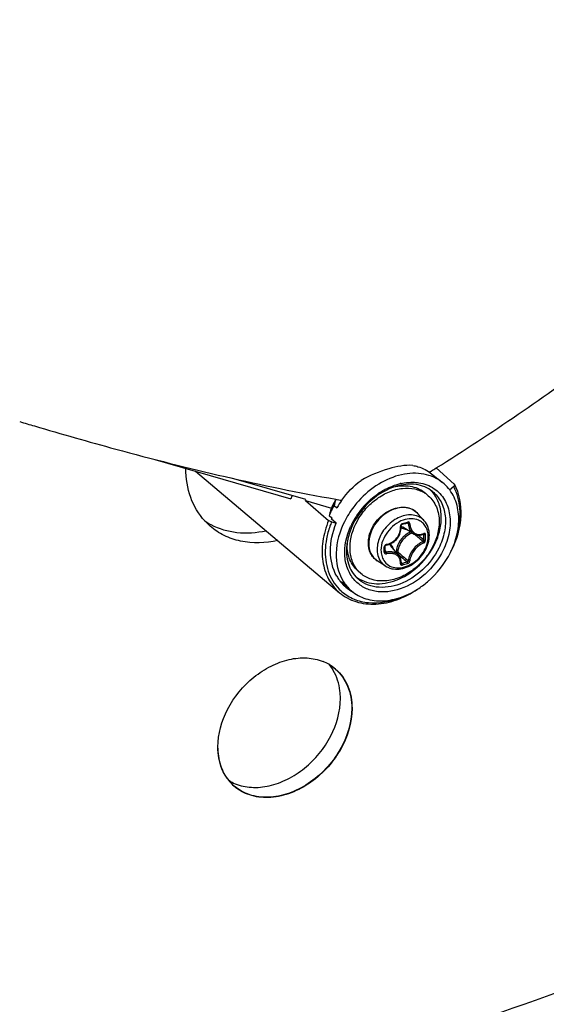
# Model space of a CAD drawing. Header units: millimetres. Extents: x 0 to 420, y 0 to 297.
# Tile 377 of 514: x 358.4 to 363, y 171.95 to 180.55. Entities that reach past the tile are written whole.
import ezdxf

# ---------------------------------------------------------------- set-up
doc = ezdxf.new("R2010")
doc.units = ezdxf.units.MM
doc.header["$LTSCALE"] = 23.1
doc.layers.get('0').update_dxf_attribs({"linetype": 'CONTINUOUS'})

msp = doc.modelspace()

# ---------------------------------------------------------------- linework, layer by layer
at = {"color": 7, "linetype": 'Continuous'}
for p, q in [((359.5813, 176.7123), (360.7726, 176.3684)), ((362.0299, 176.6292), (362.0422, 176.637)), ((362.0299, 176.6292), (362.0422, 176.6369)), ((362.2003, 176.4964), (362.0422, 176.637)), ((359.9377, 176.6094), (361.1971, 175.5475)), ((360.9032, 176.3614), (360.2529, 176.5492)), ((361.9828, 176.5999), (361.9907, 176.6048)), ((361.9829, 176.5998), (361.9908, 176.6047)), ((362.0026, 176.5857), (362.0979, 176.5096)), ((362.1951, 176.4748), (362.1599, 176.4443)), ((360.8995, 176.3525), (360.9033, 176.3614)), ((361.5547, 176.4261), (361.5557, 176.4268)), ((361.5552, 176.4249), (361.5562, 176.4256)), ((361.9732, 176.395), (361.9482, 176.4167)), ((360.8995, 176.3525), (361.1267, 176.2869)), ((360.8995, 176.3525), (361.1022, 176.1785)), ((361.1507, 176.3101), (361.1742, 176.2891)), ((361.1608, 176.3524), (361.1575, 176.3385)), ((361.1616, 176.3544), (361.1608, 176.3524)), ((361.1742, 176.2891), (361.1748, 176.2901)), ((361.2158, 176.3538), (361.2166, 176.3548)), ((361.2162, 176.3536), (361.2169, 176.3546)), ((361.1074, 176.2226), (361.131, 176.2016)), ((361.1175, 176.2649), (361.1178, 176.2659)), ((361.1316, 176.1927), (361.1243, 176.1922)), ((361.1672, 176.154), (361.1243, 176.1922)), ((361.9381, 176.1751), (361.8827, 176.2376)), ((361.1272, 176.1656), (361.1672, 176.154)), ((361.743, 176.1438), (361.7578, 176.1479)), ((361.8441, 176.0613), (361.7513, 176.1189)), ((361.7872, 176.1565), (361.7983, 176.1505)), ((361.8844, 176.0489), (361.8868, 176.047)), ((361.928, 176.0571), (361.935, 176.0534)), ((361.9317, 176.0589), (361.9308, 176.0582)), ((361.9308, 176.0582), (361.9322, 176.0587)), ((361.9322, 176.0587), (361.9327, 176.0587)), ((361.5948, 175.9342), (361.5947, 175.9529)), ((361.5948, 175.9291), (361.5948, 175.9342)), ((361.7163, 175.8725), (361.6463, 175.9559)), ((361.5947, 175.9056), (361.5948, 175.9291)), ((361.5947, 175.9125), (361.604, 175.9001)), ((361.6932, 175.9053), (361.6896, 175.9042)), ((361.7029, 175.8884), (361.7186, 175.8751)), ((361.7186, 175.8751), (361.7363, 175.8601)), ((361.5967, 175.7809), (361.5269, 175.8267)), ((361.7341, 175.8043), (361.735, 175.8034)), ((361.7348, 175.8113), (361.7408, 175.8031)), ((361.7348, 175.8113), (361.7376, 175.8076)), ((361.735, 175.8034), (361.7359, 175.8029)), ((361.384, 175.7147), (361.359, 175.7364)), ((361.2135, 175.6452), (361.2884, 175.5749)), ((361.1624, 174.8803), (361.1634, 174.8795)), ((361.1624, 174.8803), (361.1634, 174.8795)), ((360.134, 174.1984), (360.1341, 174.1998)), ((360.134, 174.1984), (360.134, 174.1997))]:
    msp.add_line(p, q, dxfattribs=at)
for points in [[(361.6055, 175.9643), (361.6151, 175.9662), (361.6278, 175.9697), (361.6402, 175.9743), (361.6522, 175.98), (361.6637, 175.9868), (361.6746, 175.9945), (361.6848, 176.0032), (361.6943, 176.0127), (361.7029, 176.0229), (361.7107, 176.0338), (361.7174, 176.0452), (361.7232, 176.0572), (361.7278, 176.0695), (361.7314, 176.0821), (361.7338, 176.0949), (361.735, 176.1078), (361.735, 176.1207)], [(361.735, 176.1207), (361.7342, 176.1312), (361.7342, 176.1326), (361.7345, 176.1342), (361.7349, 176.1357), (361.7356, 176.1372), (361.7364, 176.1387), (361.7374, 176.14), (361.7385, 176.1412), (361.7398, 176.1422), (361.7411, 176.143), (361.7424, 176.1436), (361.743, 176.1438)], [(361.7578, 176.1479), (361.7667, 176.1505), (361.7755, 176.153), (361.7903, 176.1574)], [(361.7903, 176.1574), (361.7909, 176.1576), (361.792, 176.1577), (361.7929, 176.1577), (361.7937, 176.1574), (361.794, 176.1573)], [(361.844, 176.0614), (361.8478, 176.0592), (361.8562, 176.0551), (361.865, 176.0521), (361.8742, 176.05), (361.8838, 176.0489)], [(361.8838, 176.0489), (361.8935, 176.0489), (361.9034, 176.05), (361.9134, 176.0521), (361.9234, 176.0552), (361.9308, 176.0582)], [(361.5947, 175.9529), (361.5947, 175.9537), (361.5949, 175.955), (361.5954, 175.9564), (361.5961, 175.9578), (361.597, 175.9591), (361.5981, 175.9604), (361.5994, 175.9615), (361.6007, 175.9624), (361.6021, 175.9632), (361.6036, 175.9638), (361.605, 175.9642), (361.6055, 175.9643)], [(361.5953, 175.9032), (361.595, 175.9037), (361.5948, 175.9044), (361.5947, 175.9052), (361.5947, 175.9056)], [(361.7296, 175.85), (361.7258, 175.8584), (361.721, 175.8662), (361.7163, 175.8724)], [(361.7342, 175.8051), (361.7349, 175.8123), (361.7351, 175.8222), (361.7342, 175.8318), (361.7324, 175.8411), (361.7296, 175.85)], [(361.7341, 175.8042), (361.7342, 175.8042), (361.7342, 175.8041), (361.7342, 175.8042), (361.7342, 175.8046), (361.7342, 175.8051)]]:
    msp.add_lwpolyline(points, dxfattribs=at)
for centre, radius, start, end in [((368.2987, 209.977), 34.3897, 253.27366, 253.49809), ((349.9934, 195.811), 22.6455, 301.99143, 302.10835), ((361.8418, 176.017), 0.4964, 102.35584, 103.39317), ((362.1946, 176.4901), 0.00851, 28.56373, 48.41066), ((361.535, 176.1338), 0.7977, 160.76971, 162.89348), ((363.9655, 192.2069), 16.0889, 259.97047, 260.16442), ((361.9027, 175.8737), 0.6529, 122.20852, 124.48306), ((361.8068, 176.2028), 0.2542, 49.1138, 56.51182), ((361.7954, 176.2405), 0.2832, 42.60205, 45.66151), ((361.7945, 176.2397), 0.2844, 41.99938, 42.60345), ((361.8083, 175.9303), 0.7594, 149.99258, 157.36295), ((361.6676, 176.0461), 0.592, 156.12221, 158.30748), ((361.6905, 176.0376), 0.6165, 149.08064, 157.71362), ((361.693, 176.0344), 0.6199, 149.14201, 156.08799), ((373.7576, 173.3046), 12.9603, 166.462, 166.59096), ((361.867, 175.8895), 0.7998, 144.50987, 149.93806), ((361.9271, 175.8387), 0.6952, 138.04167, 152.84659), ((361.9754, 175.7978), 0.8235, 138.07399, 138.89063), ((372.32, 173.551), 11.5265, 166.38196, 166.59805), ((361.6704, 176.0464), 0.5945, 157.76332, 158.33907), ((361.801, 175.9227), 0.7258, 157.40111, 158.29077), ((361.7675, 176.1355), 0.1539, 50.53518, 52.38989), ((361.7676, 176.1357), 0.1537, 47.20358, 50.53486), ((361.7671, 176.1352), 0.1545, 41.53019, 47.1948), ((360.4352, 176.5554), 0.5644, 222.48107, 229.10181), ((360.3408, 176.6507), 0.5747, 235.97162, 242.17468), ((361.8832, 175.862), 0.6455, 154.36207, 155.92834), ((361.8861, 175.8606), 0.6488, 153.67762, 154.36295), ((361.8891, 175.8592), 0.652, 153.18809, 153.67746), ((361.8924, 175.8575), 0.6558, 152.91998, 153.18831), ((361.7986, 176.1952), 0.0898, 224.14979, 225.13489), ((361.7988, 176.1955), 0.0901, 225.16768, 238.19258), ((361.2129, 178.0833), 2.0045, 285.39308, 286.80749), ((361.8337, 175.952), 0.2433, 109.04032, 109.22932), ((361.9134, 175.8756), 0.2113, 135.09832, 148.10442), ((361.8997, 175.8935), 0.202, 114.0645, 126.40526), ((353.7471, 166.4872), 12.5417, 49.56104, 49.72441), ((354.4822, 167.3486), 11.4092, 49.26308, 49.56466), ((353.9037, 166.5506), 12.4061, 49.65654, 49.94798), ((361.8893, 176.1616), 0.1071, 290.31697, 292.26307), ((361.8881, 176.1646), 0.1103, 292.2624, 294.07545), ((360.4697, 176.0296), 1.4654, 0.00233, 0.92882), ((360.5184, 176.0296), 1.4168, 359.05537, 0.00295), ((360.4715, 176.0287), 1.4783, 0.0024, 0.92888), ((360.5206, 176.0287), 1.4292, 359.05547, 0.00301), ((361.745, 175.9095), 0.4871, 171.29821, 173.56631), ((361.6615, 175.9639), 0.3977, 177.19892, 179.98874), ((359.4474, 175.9243), 2.1407, 0.00233, 0.64253), ((361.6108, 175.9485), 0.0216, 99.06376, 106.76369), ((361.5772, 175.8979), 0.0902, 40.02572, 53.88647), ((361.562, 175.8975), 0.1114, 16.50857, 23.3442), ((361.6705, 175.9015), 0.5981, 178.6055, 179.44374), ((359.5274, 175.9243), 2.0607, 359.34524, 0.00194), ((361.5919, 175.9056), 0.00271, 351.60329, 359.32144), ((369.3591, 184.9894), 11.8794, 229.89404, 230.16205), ((368.8492, 184.2817), 11.0235, 229.81565, 230.16603), ((368.4107, 183.8522), 10.3986, 230.16047, 230.51372), ((361.486, 176.2366), 0.7604, 333.67678, 335.00519), ((361.366, 177.1902), 1.4368, 285.12112, 287.07727), ((361.3667, 177.1883), 1.4495, 285.13021, 287.08635), ((361.4965, 175.8758), 0.3721, 209.71234, 215.63148), ((361.5114, 175.9126), 0.2831, 232.5931, 236.29001), ((361.5505, 175.9069), 0.2543, 221.70798, 229.09647), ((361.4874, 175.8694), 0.361, 215.64613, 220.82925), ((361.4826, 175.8652), 0.3546, 220.83361, 226.83165), ((361.5384, 175.8386), 0.3635, 210.78962, 217.89205), ((361.481, 175.8636), 0.3523, 226.84134, 227.68033), ((361.482, 175.8648), 0.3538, 227.69256, 236.22688), ((361.5296, 175.8318), 0.3524, 217.90614, 226.79837), ((361.3754, 175.7984), 0.2319, 241.72631, 243.02772), ((361.4667, 175.8468), 0.3828, 228.01862, 229.59439), ((361.4829, 175.8662), 0.3555, 236.22655, 236.60178), ((361.4854, 175.8702), 0.3603, 236.61556, 242.2743), ((360.9049, 174.576), 0.3989, 60.09797, 67.94902), ((360.9118, 174.5884), 0.3848, 49.35297, 60.07145), ((360.8008, 174.6668), 0.3964, 30.47242, 39.19042), ((360.9107, 174.5892), 0.3829, 49.13236, 58.97948), ((360.5404, 174.1551), 0.3989, 210.26201, 218.11872), ((360.5292, 174.1466), 0.3848, 218.14519, 228.86041), ((360.4357, 174.2452), 0.3964, 239.01446, 247.73865), ((360.5282, 174.1476), 0.3829, 219.22521, 229.08062), ((360.526, 174.1433), 0.3802, 228.89336, 229.12712)]:
    msp.add_arc(centre, radius, start, end, dxfattribs=at)
for points, knots in [([(362.0422, 176.6369), (362.5255, 176.9406), (364.3856, 178.2098), (366.0599, 179.7566), (367.1434, 181.0415)], [0, 0, 0, 0, 0.253487, 1, 1, 1, 1]), ([(353.4105, 169.9695), (355.4863, 170.1117), (359.7227, 170.8215), (365.9259, 172.9975), (371.9491, 176.234), (375.6786, 179.0011), (377.4628, 180.5256)], [0, 0, 0, 0, 0.23396, 0.479862, 0.736111, 1, 1, 1, 1]), ([(343.7861, 171.6694), (344.9761, 171.201), (347.479, 170.4517), (351.4264, 169.92), (355.5525, 169.97), (361.2919, 170.8227), (368.5188, 173.3611), (373.7947, 176.6406), (376.308, 178.5673)], [0, 0, 0, 0, 0.110691, 0.22497, 0.343508, 0.466632, 0.725895, 1, 1, 1, 1]), ([(376.888, 178.065), (374.3747, 176.1383), (369.0988, 172.8588), (361.8719, 170.3204), (356.1325, 169.4677), (352.0064, 169.4177), (348.059, 169.9494), (345.5561, 170.6987), (344.3661, 171.1671)], [0, 0, 0, 0, 0.274105, 0.533368, 0.656492, 0.77503, 0.889309, 1, 1, 1, 1]), ([(351.3167, 169.382), (353.4287, 169.2049), (357.8305, 169.3479), (364.4113, 170.9156), (370.9118, 173.7646), (374.97, 176.4061), (376.9206, 177.8981)], [0, 0, 0, 0, 0.230791, 0.475272, 0.73256, 1, 1, 1, 1]), ([(358.5304, 177.0038), (358.7665, 176.9339), (359.6354, 176.6869), (360.5162, 176.4783), (361.1635, 176.3639)], [0, 0, 0, 0, 0.272471, 1, 1, 1, 1]), ([(360.019, 176.1742), (359.9652, 176.2329), (359.8793, 176.3803), (359.8544, 176.5474), (359.8543, 176.6333)], [0, 0, 0, 0, 0.481011, 1, 1, 1, 1]), ([(361.8377, 176.6592), (361.7673, 176.6638), (361.6079, 176.6342), (361.4622, 176.5707), (361.3851, 176.5286)], [0, 0, 0, 0, 0.445046, 1, 1, 1, 1]), ([(361.8377, 176.6592), (361.853, 176.6565), (361.9119, 176.6423), (361.9675, 176.6138), (362.0026, 176.5857)], [0, 0, 0, 0, 0.25741, 1, 1, 1, 1]), ([(362.0978, 176.5096), (362.0514, 176.5467), (361.9318, 176.5987), (361.7301, 176.5885), (361.5299, 176.503), (361.4141, 176.4052), (361.3627, 176.348)], [0, 0, 0, 0, 0.217034, 0.455012, 0.718891, 1, 1, 1, 1]), ([(361.2888, 175.9424), (361.2888, 176.0229), (361.3273, 176.148), (361.4249, 176.2845), (361.5207, 176.3716), (361.6297, 176.4329), (361.7435, 176.4635), (361.8533, 176.46), (361.9192, 176.4333), (361.947, 176.4149)], [0, 0, 0, 0, 0.254142, 0.391, 0.527564, 0.659013, 0.781772, 0.894694, 1, 1, 1, 1]), ([(361.6904, 176.476), (361.6113, 176.452), (361.461, 176.3628), (361.3549, 176.2254), (361.3165, 176.148)], [0, 0, 0, 0, 0.488908, 1, 1, 1, 1]), ([(361.5557, 176.4268), (361.5693, 176.4353), (361.6232, 176.4664), (361.682, 176.4892), (361.7268, 176.4999)], [0, 0, 0, 0, 0.258203, 1, 1, 1, 1]), ([(362.0089, 176.4324), (361.9685, 176.4646), (361.86, 176.5075), (361.7466, 176.4931), (361.6904, 176.476)], [0, 0, 0, 0, 0.467902, 1, 1, 1, 1]), ([(361.6904, 176.4751), (361.7368, 176.4841), (361.8088, 176.4853), (361.8951, 176.4551), (361.9319, 176.4308), (361.9482, 176.4167)], [0, 0, 0, 0, 0.520291, 0.763324, 1, 1, 1, 1]), ([(361.7356, 176.5019), (361.7444, 176.5038), (361.7787, 176.5104), (361.8138, 176.5131), (361.8398, 176.5125)], [0, 0, 0, 0, 0.256535, 1, 1, 1, 1]), ([(361.8398, 176.5125), (361.8568, 176.5121), (361.9215, 176.5068), (361.9851, 176.4831), (362.0247, 176.4561)], [0, 0, 0, 0, 0.261575, 1, 1, 1, 1]), ([(362.0247, 176.4561), (362.0609, 176.4313), (362.1246, 176.3625), (362.1691, 176.2247), (362.1625, 176.0696), (362.127, 175.9678), (362.1025, 175.9181)], [0, 0, 0, 0, 0.223214, 0.459267, 0.718396, 1, 1, 1, 1]), ([(362.1751, 175.9153), (362.2005, 175.9697), (362.2372, 176.0808), (362.2445, 176.2495), (362.1999, 176.4006), (362.1353, 176.4797), (362.0978, 176.5096)], [0, 0, 0, 0, 0.280131, 0.539077, 0.776241, 1, 1, 1, 1]), ([(362.175, 175.9153), (362.2229, 176.0094), (362.2834, 176.2051), (362.2466, 176.4122), (362.2021, 176.4941)], [0, 0, 0, 0, 0.531053, 1, 1, 1, 1]), ([(362.2021, 176.4941), (362.2045, 176.4898), (362.2016, 176.4812), (362.1968, 176.4762), (362.1951, 176.4748)], [0, 0, 0, 0, 0.696412, 1, 1, 1, 1]), ([(362.2249, 176.0627), (362.2448, 176.1337), (362.2632, 176.2758), (362.2267, 176.4163), (362.1951, 176.4748)], [0, 0, 0, 0, 0.526031, 1, 1, 1, 1]), ([(361.9732, 176.395), (361.9884, 176.3819), (362.016, 176.3514), (362.057, 176.2769), (362.0683, 176.2112), (362.0683, 176.1674)], [0, 0, 0, 0, 0.238021, 0.481682, 1, 1, 1, 1]), ([(362.0286, 175.9683), (362.0487, 176.0089), (362.0791, 176.0919), (362.0922, 176.2192), (362.0698, 176.3365), (362.0302, 176.4029), (362.0059, 176.43)], [0, 0, 0, 0, 0.278014, 0.537515, 0.77657, 1, 1, 1, 1]), ([(362.0089, 176.4324), (362.04, 176.4075), (362.0935, 176.3414), (362.1289, 176.2149), (362.1202, 176.0743), (362.0876, 175.9822), (362.0654, 175.9373)], [0, 0, 0, 0, 0.222971, 0.459982, 0.719377, 1, 1, 1, 1]), ([(361.3549, 176.3392), (361.3435, 176.3261), (361.2996, 176.2725), (361.2626, 176.2134), (361.2396, 176.167)], [0, 0, 0, 0, 0.252116, 1, 1, 1, 1]), ([(361.8614, 176.2575), (361.8451, 176.27), (361.8057, 176.2892), (361.7383, 176.2946), (361.6676, 176.2781), (361.5994, 176.2419), (361.5391, 176.189), (361.4774, 176.105), (361.4529, 176.0273), (361.4529, 175.9772)], [0, 0, 0, 0, 0.104897, 0.216899, 0.338904, 0.47012, 0.607003, 0.744549, 1, 1, 1, 1]), ([(361.6541, 176.2745), (361.6746, 176.283), (361.7166, 176.295), (361.7803, 176.2954), (361.8384, 176.2768), (361.8699, 176.252), (361.8827, 176.2376)], [0, 0, 0, 0, 0.270574, 0.524505, 0.765155, 1, 1, 1, 1]), ([(361.4576, 176.0477), (361.4702, 176.0974), (361.5214, 176.191), (361.6066, 176.255), (361.6541, 176.2745)], [0, 0, 0, 0, 0.499995, 1, 1, 1, 1]), ([(361.8686, 176.2193), (361.851, 176.2247), (361.8122, 176.2297), (361.7527, 176.2203), (361.6935, 176.1954), (361.62, 176.1439), (361.55, 176.0554), (361.5257, 175.9675), (361.5257, 175.9252)], [0, 0, 0, 0, 0.108641, 0.225762, 0.35139, 0.483442, 0.751147, 1, 1, 1, 1]), ([(361.8874, 176.1812), (361.8678, 176.1898), (361.8219, 176.1984), (361.7767, 176.1897), (361.7544, 176.1819)], [0, 0, 0, 0, 0.475923, 1, 1, 1, 1]), ([(361.9381, 176.1751), (361.929, 176.1854), (361.9076, 176.2036), (361.882, 176.2152), (361.8686, 176.2193)], [0, 0, 0, 0, 0.49562, 1, 1, 1, 1]), ([(360.6571, 176.0027), (360.5511, 175.9799), (360.3859, 175.9741), (360.1872, 176.0412), (360.1028, 176.0966), (360.0657, 176.1288)], [0, 0, 0, 0, 0.521161, 0.763923, 1, 1, 1, 1]), ([(360.0725, 176.1424), (360.1422, 176.1056), (360.3044, 176.0589), (360.4712, 176.0711), (360.5548, 176.0889)], [0, 0, 0, 0, 0.479717, 1, 1, 1, 1]), ([(361.1022, 176.1785), (361.0782, 176.1201), (361.0443, 176.0018), (361.0418, 175.8239), (361.0909, 175.6648), (361.1581, 175.5804), (361.1971, 175.5475)], [0, 0, 0, 0, 0.278742, 0.537009, 0.774893, 1, 1, 1, 1]), ([(361.1272, 176.1656), (361.1222, 176.1534), (361.1039, 176.1053), (361.0903, 176.0554), (361.0833, 176.0177)], [0, 0, 0, 0, 0.254945, 1, 1, 1, 1]), ([(361.1272, 176.1656), (361.1201, 176.1676), (361.1115, 176.1718), (361.1038, 176.1771), (361.1022, 176.1785)], [0, 0, 0, 0, 0.780934, 1, 1, 1, 1]), ([(361.1734, 175.6913), (361.1366, 175.7558), (361.0997, 175.9177), (361.1357, 176.0761), (361.1672, 176.154)], [0, 0, 0, 0, 0.469017, 1, 1, 1, 1]), ([(361.2396, 176.167), (361.1977, 176.0824), (361.1461, 175.9073), (361.184, 175.7233), (361.2262, 175.6525)], [0, 0, 0, 0, 0.534142, 1, 1, 1, 1]), ([(361.3318, 175.654), (361.3064, 175.6814), (361.2645, 175.7484), (361.2281, 175.9122), (361.2577, 176.0445), (361.2938, 176.1253)], [0, 0, 0, 0, 0.225395, 0.465461, 1, 1, 1, 1]), ([(361.3165, 176.148), (361.3099, 176.1346), (361.2862, 176.0819), (361.2699, 176.0257), (361.2634, 175.9832)], [0, 0, 0, 0, 0.257434, 1, 1, 1, 1]), ([(362.0683, 176.1674), (362.0683, 176.0833), (362.0264, 175.9529), (361.9216, 175.813), (361.8193, 175.7258), (361.7043, 175.6675), (361.5858, 175.6434), (361.4738, 175.6568), (361.4099, 175.6922), (361.384, 175.7147)], [0, 0, 0, 0, 0.256473, 0.394543, 0.531644, 0.662632, 0.784011, 0.89531, 1, 1, 1, 1]), ([(361.7536, 176.1817), (361.7267, 176.1723), (361.6747, 176.1432), (361.5942, 176.0618), (361.5595, 175.9754), (361.5595, 175.9196)], [0, 0, 0, 0, 0.249772, 0.51087, 1, 1, 1, 1]), ([(361.6074, 175.9699), (361.6251, 175.9727), (361.6602, 175.9858), (361.7019, 176.023), (361.7275, 176.0722), (361.7309, 176.109), (361.7289, 176.1264)], [0, 0, 0, 0, 0.24849, 0.504031, 0.757203, 1, 1, 1, 1]), ([(361.745, 176.1507), (361.7401, 176.1493), (361.7312, 176.1424), (361.7282, 176.1315), (361.7289, 176.1264)], [0, 0, 0, 0, 0.497141, 1, 1, 1, 1]), ([(361.7289, 176.1263), (361.7303, 176.1268), (361.7324, 176.1275), (361.7343, 176.1296), (361.7342, 176.1305)], [0, 0, 0, 0, 0.63264, 1, 1, 1, 1]), ([(361.7349, 176.1188), (361.7382, 176.1164), (361.7522, 176.1074), (361.7685, 176.1022), (361.7809, 176.1004)], [0, 0, 0, 0, 0.245283, 1, 1, 1, 1]), ([(361.745, 176.1507), (361.7451, 176.1498), (361.7452, 176.1475), (361.7445, 176.1442), (361.743, 176.1438)], [0, 0, 0, 0, 0.348, 1, 1, 1, 1]), ([(361.7925, 176.1644), (361.7926, 176.1635), (361.7927, 176.1612), (361.7919, 176.1579), (361.7903, 176.1574)], [0, 0, 0, 0, 0.339767, 1, 1, 1, 1]), ([(361.8117, 176.1503), (361.8114, 176.1548), (361.8081, 176.162), (361.7994, 176.1655), (361.7948, 176.1651), (361.7925, 176.1644)], [0, 0, 0, 0, 0.502703, 0.74499, 1, 1, 1, 1]), ([(361.7983, 176.1505), (361.7982, 176.1512), (361.7977, 176.1539), (361.7958, 176.1563), (361.794, 176.1573)], [0, 0, 0, 0, 0.264576, 1, 1, 1, 1]), ([(361.7983, 176.1505), (361.7993, 176.1322), (361.8068, 176.0976), (361.8303, 176.0699), (361.844, 176.0614)], [0, 0, 0, 0, 0.531229, 1, 1, 1, 1]), ([(361.8117, 176.1503), (361.8093, 176.1496), (361.8048, 176.1492), (361.8002, 176.1496), (361.7983, 176.1505)], [0, 0, 0, 0, 0.5364, 1, 1, 1, 1]), ([(361.8117, 176.1503), (361.8124, 176.1379), (361.8168, 176.1141), (361.8331, 176.0832), (361.8582, 176.0618), (361.879, 176.0561), (361.8892, 176.0554)], [0, 0, 0, 0, 0.279104, 0.533854, 0.769255, 1, 1, 1, 1]), ([(361.9725, 176.0388), (361.9725, 176.0544), (361.969, 176.0848), (361.9522, 176.1266), (361.9246, 176.1602), (361.9003, 176.1755), (361.8874, 176.1812)], [0, 0, 0, 0, 0.267263, 0.518158, 0.759229, 1, 1, 1, 1]), ([(361.9824, 176.0499), (361.9824, 176.073), (361.9756, 176.1184), (361.9526, 176.1586), (361.9381, 176.1751)], [0, 0, 0, 0, 0.512429, 1, 1, 1, 1]), ([(361.4493, 175.9829), (361.4493, 175.9882), (361.45, 176.01), (361.4536, 176.0317), (361.4576, 176.0477)], [0, 0, 0, 0, 0.244438, 1, 1, 1, 1]), ([(361.5835, 175.83), (361.5939, 175.8132), (361.6229, 175.7835), (361.6829, 175.7619), (361.7506, 175.765), (361.8188, 175.7909), (361.8809, 175.8364), (361.9458, 175.9141), (361.9725, 175.9899), (361.9725, 176.0388)], [0, 0, 0, 0, 0.105488, 0.213714, 0.331476, 0.460622, 0.598286, 0.738716, 1, 1, 1, 1]), ([(361.5967, 175.7809), (361.6138, 175.7696), (361.6535, 175.7533), (361.7192, 175.7506), (361.7859, 175.7679), (361.849, 175.8028), (361.9042, 175.8525), (361.9605, 175.931), (361.9824, 176.0032), (361.9824, 176.0499)], [0, 0, 0, 0, 0.11076, 0.226584, 0.349536, 0.479279, 0.613227, 0.747471, 1, 1, 1, 1]), ([(361.7798, 176.0561), (361.7719, 176.0503), (361.7419, 176.0249), (361.7187, 175.9915), (361.7073, 175.9645)], [0, 0, 0, 0, 0.251119, 1, 1, 1, 1]), ([(361.8313, 176.0693), (361.8252, 176.067), (361.8004, 176.0558), (361.7783, 176.0392), (361.7638, 176.0247)], [0, 0, 0, 0, 0.242416, 1, 1, 1, 1]), ([(361.8892, 176.0554), (361.8923, 176.0552), (361.9049, 176.0551), (361.9175, 176.0579), (361.9265, 176.0612)], [0, 0, 0, 0, 0.242499, 1, 1, 1, 1]), ([(361.9331, 176.0639), (361.9331, 176.0634), (361.9331, 176.0616), (361.9326, 176.0597), (361.9317, 176.0589)], [0, 0, 0, 0, 0.296838, 1, 1, 1, 1]), ([(361.935, 176.0534), (361.935, 176.0539), (361.935, 176.0559), (361.9338, 176.058), (361.9326, 176.0587)], [0, 0, 0, 0, 0.295427, 1, 1, 1, 1]), ([(361.9496, 176.0527), (361.9495, 176.0567), (361.9471, 176.0634), (361.939, 176.0658), (361.935, 176.0647), (361.9331, 176.0639)], [0, 0, 0, 0, 0.500392, 0.734456, 1, 1, 1, 1]), ([(361.9496, 176.0527), (361.9472, 176.0517), (361.9421, 176.0511), (361.937, 176.052), (361.935, 176.0534)], [0, 0, 0, 0, 0.520163, 1, 1, 1, 1]), ([(361.2609, 175.9641), (361.2547, 175.9092), (361.2604, 175.8017), (361.3164, 175.7075), (361.3521, 175.674)], [0, 0, 0, 0, 0.529954, 1, 1, 1, 1]), ([(361.359, 175.7364), (361.3438, 175.7495), (361.3161, 175.78), (361.2751, 175.8545), (361.2638, 175.9202), (361.2638, 175.964)], [0, 0, 0, 0, 0.238021, 0.481682, 1, 1, 1, 1]), ([(361.3606, 175.7377), (361.3371, 175.7641), (361.2996, 175.8299), (361.2888, 175.9042), (361.2888, 175.9424)], [0, 0, 0, 0, 0.481107, 1, 1, 1, 1]), ([(362.0654, 175.9373), (362.0299, 175.8656), (361.9324, 175.7369), (361.7383, 175.6114), (361.5545, 175.5823), (361.4267, 175.6181), (361.3742, 175.6532), (361.3521, 175.674)], [0, 0, 0, 0, 0.277344, 0.546146, 0.78549, 0.894711, 1, 1, 1, 1]), ([(361.3543, 175.6771), (361.4028, 175.6448), (361.5298, 175.6095), (361.7271, 175.6567), (361.9059, 175.7801), (361.9955, 175.9015), (362.0286, 175.9683)], [0, 0, 0, 0, 0.214357, 0.456917, 0.725312, 1, 1, 1, 1]), ([(361.5269, 175.8267), (361.5147, 175.8347), (361.4922, 175.8543), (361.4587, 175.905), (361.4493, 175.952), (361.4493, 175.9829)], [0, 0, 0, 0, 0.241984, 0.486768, 1, 1, 1, 1]), ([(361.4529, 175.9772), (361.4529, 175.9472), (361.4617, 175.9018), (361.4939, 175.853), (361.5153, 175.8343), (361.5269, 175.8267)], [0, 0, 0, 0, 0.517982, 0.760912, 1, 1, 1, 1]), ([(361.6046, 175.9692), (361.6, 175.9678), (361.5917, 175.9623), (361.5879, 175.9528), (361.588, 175.9483)], [0, 0, 0, 0, 0.515676, 1, 1, 1, 1]), ([(361.588, 175.9483), (361.5889, 175.9485), (361.5915, 175.9491), (361.5947, 175.9511), (361.5947, 175.9529)], [0, 0, 0, 0, 0.335626, 1, 1, 1, 1]), ([(361.6074, 175.9699), (361.6074, 175.9685), (361.6073, 175.9666), (361.6062, 175.9644), (361.6055, 175.9643)], [0, 0, 0, 0, 0.650306, 1, 1, 1, 1]), ([(361.6643, 175.9416), (361.6629, 175.9448), (361.6569, 175.957), (361.6485, 175.9679), (361.6412, 175.9748)], [0, 0, 0, 0, 0.255247, 1, 1, 1, 1]), ([(361.7073, 175.9645), (361.7053, 175.9596), (361.6982, 175.9406), (361.694, 175.9203), (361.6932, 175.9053)], [0, 0, 0, 0, 0.258896, 1, 1, 1, 1]), ([(361.7341, 175.9872), (361.73, 175.9806), (361.7158, 175.9547), (361.7075, 175.9252), (361.7064, 175.9034)], [0, 0, 0, 0, 0.261592, 1, 1, 1, 1]), ([(361.9277, 175.9935), (361.911, 175.9874), (361.8783, 175.9681), (361.8382, 175.9275), (361.8092, 175.8794), (361.7994, 175.8437), (361.7983, 175.8268)], [0, 0, 0, 0, 0.24174, 0.507568, 0.769195, 1, 1, 1, 1]), ([(361.9331, 175.981), (361.9175, 175.9751), (361.8871, 175.9568), (361.8495, 175.9187), (361.8223, 175.8736), (361.8128, 175.8403), (361.8117, 175.8245)], [0, 0, 0, 0, 0.241461, 0.507728, 0.769702, 1, 1, 1, 1]), ([(361.9277, 175.9935), (361.9288, 175.994), (361.9329, 175.997), (361.9352, 176.0024), (361.935, 176.0062)], [0, 0, 0, 0, 0.233629, 1, 1, 1, 1]), ([(361.9331, 175.9811), (361.9333, 175.9846), (361.9317, 175.9894), (361.9286, 175.9929), (361.9277, 175.9935)], [0, 0, 0, 0, 0.766459, 1, 1, 1, 1]), ([(361.9331, 175.981), (361.9353, 175.9819), (361.9439, 175.9873), (361.9494, 175.9975), (361.9496, 176.0052)], [0, 0, 0, 0, 0.2401, 1, 1, 1, 1]), ([(361.9496, 176.0052), (361.9472, 176.0042), (361.9421, 176.0036), (361.9369, 176.0048), (361.935, 176.0062)], [0, 0, 0, 0, 0.516682, 1, 1, 1, 1]), ([(361.0724, 175.9073), (361.0717, 175.8413), (361.0916, 175.7124), (361.1654, 175.6029), (361.2107, 175.5622)], [0, 0, 0, 0, 0.520323, 1, 1, 1, 1]), ([(362.1025, 175.9181), (362.0639, 175.8401), (361.9571, 175.7006), (361.7446, 175.5674), (361.5443, 175.542), (361.4083, 175.5881), (361.3542, 175.6299), (361.3318, 175.654)], [0, 0, 0, 0, 0.278581, 0.547647, 0.785737, 0.894485, 1, 1, 1, 1]), ([(361.5257, 175.9252), (361.5257, 175.9179), (361.527, 175.8901), (361.5341, 175.8623), (361.5428, 175.8437)], [0, 0, 0, 0, 0.261199, 1, 1, 1, 1]), ([(361.5595, 175.9196), (361.5595, 175.9034), (361.5632, 175.872), (361.5755, 175.8428), (361.5835, 175.83)], [0, 0, 0, 0, 0.516185, 1, 1, 1, 1]), ([(361.588, 175.9008), (361.5889, 175.9009), (361.5914, 175.9015), (361.5944, 175.9034), (361.5946, 175.9052)], [0, 0, 0, 0, 0.321323, 1, 1, 1, 1]), ([(361.588, 175.9008), (361.588, 175.8986), (361.5889, 175.8941), (361.595, 175.8869), (361.6029, 175.886), (361.6074, 175.887)], [0, 0, 0, 0, 0.245151, 0.483798, 1, 1, 1, 1]), ([(361.5953, 175.9032), (361.5962, 175.902), (361.599, 175.9), (361.6024, 175.8998), (361.604, 175.9001)], [0, 0, 0, 0, 0.481798, 1, 1, 1, 1]), ([(361.7163, 175.8725), (361.7105, 175.8794), (361.6958, 175.8915), (361.6683, 175.9021), (361.6368, 175.9053), (361.615, 175.9025), (361.604, 175.9001)], [0, 0, 0, 0, 0.222882, 0.461558, 0.720944, 1, 1, 1, 1]), ([(361.6074, 175.887), (361.6074, 175.8894), (361.6066, 175.8939), (361.6052, 175.8983), (361.604, 175.9001)], [0, 0, 0, 0, 0.526671, 1, 1, 1, 1]), ([(361.7196, 175.8515), (361.7149, 175.8594), (361.7017, 175.874), (361.6742, 175.8873), (361.6416, 175.892), (361.6189, 175.8895), (361.6074, 175.887)], [0, 0, 0, 0, 0.221381, 0.457911, 0.717649, 1, 1, 1, 1]), ([(361.6933, 175.9053), (361.6956, 175.9058), (361.7001, 175.9059), (361.7046, 175.9046), (361.7064, 175.9034)], [0, 0, 0, 0, 0.526419, 1, 1, 1, 1]), ([(361.6933, 175.9053), (361.6933, 175.9047), (361.6934, 175.9023), (361.694, 175.9), (361.6946, 175.8983)], [0, 0, 0, 0, 0.234277, 1, 1, 1, 1]), ([(361.6988, 175.8932), (361.7018, 175.8947), (361.705, 175.8982), (361.7063, 175.9024), (361.7064, 175.9034)], [0, 0, 0, 0, 0.762591, 1, 1, 1, 1]), ([(361.7289, 175.8006), (361.7301, 175.8095), (361.7301, 175.8273), (361.724, 175.8442), (361.7196, 175.8515)], [0, 0, 0, 0, 0.513521, 1, 1, 1, 1]), ([(361.8782, 175.5773), (361.9088, 175.5966), (362.0258, 175.6831), (362.1191, 175.8015), (362.1675, 175.8994)], [0, 0, 0, 0, 0.248714, 1, 1, 1, 1]), ([(361.5428, 175.8437), (361.5488, 175.8309), (361.5639, 175.8071), (361.5851, 175.7884), (361.5967, 175.7809)], [0, 0, 0, 0, 0.504391, 1, 1, 1, 1]), ([(361.7289, 175.8006), (361.7286, 175.7987), (361.7288, 175.7947), (361.7339, 175.788), (361.741, 175.788), (361.745, 175.7891)], [0, 0, 0, 0, 0.250198, 0.477776, 1, 1, 1, 1]), ([(361.7289, 175.8006), (361.7296, 175.8008), (361.7318, 175.8015), (361.734, 175.8034), (361.7342, 175.8051)], [0, 0, 0, 0, 0.303916, 1, 1, 1, 1]), ([(361.7359, 175.8029), (361.7363, 175.8028), (361.7379, 175.8024), (361.7396, 175.8027), (361.7408, 175.8031)], [0, 0, 0, 0, 0.220787, 1, 1, 1, 1]), ([(361.745, 175.7891), (361.7453, 175.7916), (361.7445, 175.7966), (361.7425, 175.8013), (361.7408, 175.8031)], [0, 0, 0, 0, 0.510568, 1, 1, 1, 1]), ([(361.7879, 175.8167), (361.7892, 175.8171), (361.7938, 175.8189), (361.7979, 175.8232), (361.7983, 175.8268)], [0, 0, 0, 0, 0.265099, 1, 1, 1, 1]), ([(361.7925, 175.8028), (361.7929, 175.8053), (361.7919, 175.8104), (361.7897, 175.815), (361.7879, 175.8167)], [0, 0, 0, 0, 0.50766, 1, 1, 1, 1]), ([(361.7925, 175.8028), (361.795, 175.8036), (361.8038, 175.808), (361.8111, 175.8172), (361.8117, 175.8245)], [0, 0, 0, 0, 0.257299, 1, 1, 1, 1]), ([(361.8117, 175.8246), (361.8083, 175.8234), (361.8031, 175.8236), (361.7991, 175.8261), (361.7983, 175.8268)], [0, 0, 0, 0, 0.768189, 1, 1, 1, 1]), ([(361.1971, 175.5475), (361.2389, 175.5122), (361.3413, 175.4573), (361.5192, 175.4382), (361.7056, 175.4786), (361.8224, 175.5397), (361.8781, 175.5777)], [0, 0, 0, 0, 0.225355, 0.463887, 0.722415, 1, 1, 1, 1]), ([(361.2186, 175.5553), (361.2499, 175.5286), (361.3236, 175.4844), (361.4994, 175.4432), (361.6413, 175.4705), (361.7288, 175.5058)], [0, 0, 0, 0, 0.230835, 0.471533, 1, 1, 1, 1]), ([(361.2884, 175.5749), (361.3228, 175.5426), (361.4086, 175.4906), (361.5618, 175.4671), (361.725, 175.4959), (361.8285, 175.5457), (361.8782, 175.5773)], [0, 0, 0, 0, 0.224216, 0.461606, 0.720308, 1, 1, 1, 1]), ([(360.134, 174.1997), (360.1343, 174.3126), (360.2019, 174.5473), (360.3935, 174.7798), (360.5928, 174.9104), (360.7516, 174.9693), (360.9094, 174.985), (361.0099, 174.9639), (361.0547, 174.9457)], [0, 0, 0, 0, 0.250809, 0.520004, 0.651978, 0.776799, 0.892602, 1, 1, 1, 1]), ([(361.2049, 174.623), (361.2049, 174.6453), (361.2002, 174.7299), (361.1741, 174.814), (361.1424, 174.8678)], [0, 0, 0, 0, 0.26335, 1, 1, 1, 1]), ([(361.1612, 174.8787), (361.207, 174.839), (361.2826, 174.7312), (361.3039, 174.6029), (361.3039, 174.5372)], [0, 0, 0, 0, 0.480001, 1, 1, 1, 1]), ([(361.1634, 174.8795), (361.2094, 174.8397), (361.2852, 174.7315), (361.3066, 174.6028), (361.3066, 174.5369)], [0, 0, 0, 0, 0.479999, 1, 1, 1, 1]), ([(360.2855, 173.8784), (360.3302, 173.8601), (360.4305, 173.8387), (360.5882, 173.854), (360.7469, 173.9127), (360.9462, 174.0432), (361.1376, 174.2756), (361.2049, 174.5102), (361.2049, 174.623)], [0, 0, 0, 0, 0.107363, 0.223137, 0.347956, 0.479959, 0.749224, 1, 1, 1, 1]), ([(361.3066, 174.5369), (361.3066, 174.4104), (361.223, 174.1487), (360.9924, 173.9033), (360.7591, 173.7848), (360.5808, 173.7486), (360.4124, 173.7688), (360.3163, 173.822), (360.2772, 173.8558)], [0, 0, 0, 0, 0.256927, 0.530789, 0.662015, 0.783617, 0.895121, 1, 1, 1, 1]), ([(361.3039, 174.5372), (361.3039, 174.4111), (361.2205, 174.1501), (360.9905, 173.9055), (360.7579, 173.7874), (360.5801, 173.7513), (360.4122, 173.7714), (360.3163, 173.8245), (360.2774, 173.8582)], [0, 0, 0, 0, 0.256934, 0.5308, 0.662024, 0.783622, 0.895122, 1, 1, 1, 1]), ([(360.1959, 173.9541), (360.1856, 173.9716), (360.1484, 174.0478), (360.134, 174.1341), (360.134, 174.1984)], [0, 0, 0, 0, 0.239939, 1, 1, 1, 1]), ([(360.2316, 173.9054), (360.1997, 173.9445), (360.1494, 174.0396), (360.1348, 174.1454), (360.1348, 174.1997)], [0, 0, 0, 0, 0.481661, 1, 1, 1, 1])]:
    msp.add_open_spline(points, degree=3, knots=knots, dxfattribs=at)
for points in [[(361.2166, 176.3548), (361.2635, 176.4205), (361.3208, 176.4798), (361.3851, 176.5286)], [(361.4101, 176.3035), (361.4466, 176.3442), (361.488, 176.3809), (361.5331, 176.4119)], [(361.0833, 176.0177), (361.0771, 175.9842), (361.0733, 175.9501), (361.0725, 175.916)], [(361.2285, 175.6187), (361.2401, 175.6095), (361.2525, 175.6012), (361.2655, 175.5942)]]:
    msp.add_open_spline(points, degree=3, dxfattribs=at)

doc.saveas('drawing.dxf')
